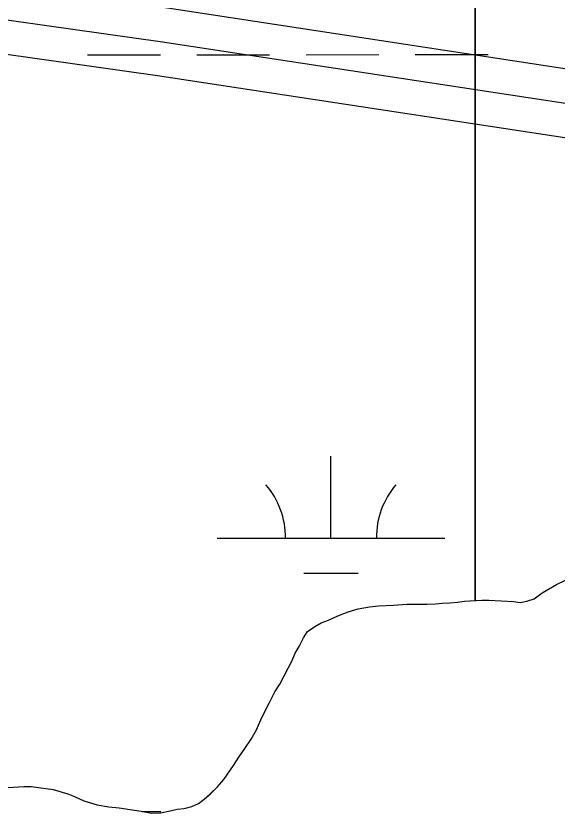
# Model space of a CAD drawing. Extents: x 3279314 to 3317160, y 734079 to 759431.
# Drawn here: x 3308888 to 3309125.7, y 756025.9 to 756376.4 of the extents above; entities that cross this region are included whole.
import ezdxf

# ---------------------------------------------------------------- set-up
doc = ezdxf.new("R2010")
doc.units = 0
for name, color, linetype in [('V-ROAD-CNTR', 7, 'Continuous'), ('V-SITE-VEGE', 7, 'Continuous'), ('V-WETL-SWMP', 7, 'Continuous')]:
    doc.layers.add(name, color=color, linetype=linetype)

msp = doc.modelspace()

# ---------------------------------------------------------------- linework, layer by layer
at = {"layer": 'V-ROAD-CNTR'}
for points in [[(3309580.83, 756285.84), (3309454.89, 756303.52), (3308954.55, 756379.72), (3308656.82, 756421.96), (3308094.24, 756506.01), (3307567.72, 756582.64), (3306992.15, 756663.11), (3306373.34, 756753.36), (3305484.27, 756879.78), (3304917.24, 756967.07), (3304347.59, 757047.14), (3303582.54, 757158.21), (3303505.23, 757169.78), (3303449.6, 757179.28), (3303406.91, 757198.42), (3303370.58, 757229), (3303319.73, 757265.64), (3303277.65, 757291.26), (3303242.8, 757309.16), (3303195.6, 757315.52), (3303162.05, 757304.15)], [(3309578.17, 756255.92), (3309450.54, 756273.83), (3308950.18, 756350.04), (3308652.5, 756392.27), (3308089.86, 756476.33), (3307563.48, 756552.94), (3306987.91, 756633.42), (3306369.07, 756723.67), (3305732.15, 756814.23)], [(3310097.19, 756398.87), (3310089.27, 756337.84), (3310075.65, 756301.33), (3310048.79, 756259.49), (3310018.32, 756242.41), (3309979.95, 756224.64), (3309933.05, 756219.56), (3309850.54, 756234.36), (3309728.62, 756249.95), (3309452.71, 756288.68), (3308952.37, 756364.88), (3308654.66, 756407.11)], [(3310097.19, 756398.87), (3310089.27, 756337.84), (3310075.65, 756301.33), (3310048.79, 756259.49), (3310018.32, 756242.41), (3309979.95, 756224.64), (3309933.05, 756219.56), (3309850.54, 756234.36), (3309728.62, 756249.95), (3309452.71, 756288.68), (3308952.37, 756364.88), (3308654.66, 756407.11)]]:
    msp.add_lwpolyline(points, dxfattribs=at)
at = {"layer": 'V-SITE-VEGE'}
for p, q in [((3309089.8, 756412.36), (3309089.8, 756119.29)), ((3309125.51, 756126.43), (3309129.46, 756128.31)), ((3309119.18, 756122.67), (3309125.51, 756126.43)), ((3309115.7, 756120), (3309119.18, 756122.67)), ((3309089.8, 756119.29), (3309092.67, 756119.46)), ((3309092.67, 756119.46), (3309095.82, 756119.45)), ((3309095.82, 756119.45), (3309106.55, 756118.93)), ((3309106.55, 756118.93), (3309109.54, 756118.45)), ((3309109.54, 756118.45), (3309112.54, 756119.07)), ((3309112.54, 756119.07), (3309115.7, 756120))]:
    msp.add_line(p, q, dxfattribs=at)
for points in [[(3309001.81, 756079.12), (3309003.87, 756082.58), (3309009.43, 756092.97), (3309010.71, 756096.12), (3309012.46, 756099.11), (3309014.36, 756102.89), (3309016.11, 756105.72), (3309019.27, 756107.92), (3309022.12, 756109.48), (3309025.28, 756110.73), (3309029.39, 756112.61), (3309033.97, 756114.33), (3309038.39, 756115.73), (3309043.29, 756116.5), (3309047.23, 756116.96), (3309053.86, 756117.25), (3309059.7, 756117.7), (3309068.53, 756117.66), (3309072.31, 756117.8), (3309075.31, 756118.11), (3309078.63, 756118.25), (3309081.94, 756118.56), (3309085.1, 756119.02), (3309089.8, 756119.29), (3309089.8, 756412.36)], [(3308884.6, 756037.15), (3308891.38, 756037.6), (3308894.69, 756037.58), (3308904.31, 756036.28), (3308910.77, 756034.36), (3308913.76, 756033.09), (3308917.85, 756031.18), (3308923.69, 756029.43), (3308928.73, 756028.62), (3308933.3, 756028.12), (3308943.08, 756026.67), (3308947.49, 756025.86), (3308951.43, 756026), (3308955.7, 756026.77), (3308958.85, 756027.55), (3308961.85, 756027.85), (3308965.33, 756028.79), (3308968.17, 756030.04), (3308970.7, 756031.92), (3308973.4, 756034.27), (3308976.56, 756037.42), (3308979.26, 756040.56), (3308983.54, 756046.7), (3308985.92, 756050.47), (3308988.62, 756054.25), (3308991.31, 756058.34), (3308993.7, 756062.43), (3308996.08, 756067.94), (3308999.27, 756074.24), (3309001.81, 756079.12)]]:
    msp.add_lwpolyline(points, dxfattribs=at)
at = {"layer": 'V-WETL-SWMP'}
for p, q in [((3308919.46, 756359.27), (3308951.46, 756359.29)), ((3308967.46, 756359.3), (3308999.46, 756359.31)), ((3309015.46, 756359.32), (3309047.46, 756359.34)), ((3309063.46, 756359.34), (3309095.46, 756359.36)), ((3309026.42, 756146.72), (3309026.4, 756182.72)), ((3308976.42, 756146.7), (3309076.42, 756146.75)), ((3309014.42, 756131.28), (3309038.42, 756131.3)), ((3309125.51, 756126.43), (3309129.46, 756128.31)), ((3309125.51, 756126.43), (3309129.46, 756128.31)), ((3309119.18, 756122.67), (3309125.51, 756126.43)), ((3309119.18, 756122.67), (3309125.51, 756126.43)), ((3309115.7, 756120), (3309119.18, 756122.67)), ((3309115.7, 756120), (3309119.18, 756122.67)), ((3309043.29, 756116.5), (3309047.23, 756116.96)), ((3309043.29, 756116.5), (3309047.23, 756116.96)), ((3309047.23, 756116.96), (3309053.86, 756117.25)), ((3309047.23, 756116.96), (3309053.86, 756117.25)), ((3309053.86, 756117.25), (3309059.7, 756117.7)), ((3309053.86, 756117.25), (3309059.7, 756117.7)), ((3309059.7, 756117.7), (3309068.53, 756117.66)), ((3309059.7, 756117.7), (3309068.53, 756117.66)), ((3309068.53, 756117.66), (3309072.31, 756117.81)), ((3309068.53, 756117.66), (3309072.31, 756117.81)), ((3309072.31, 756117.81), (3309075.31, 756118.11)), ((3309072.31, 756117.81), (3309075.31, 756118.11)), ((3309075.31, 756118.11), (3309078.63, 756118.25)), ((3309075.31, 756118.11), (3309078.63, 756118.25)), ((3309078.63, 756118.25), (3309081.94, 756118.56)), ((3309078.63, 756118.25), (3309081.94, 756118.56)), ((3309081.94, 756118.56), (3309085.1, 756119.02)), ((3309081.94, 756118.56), (3309085.1, 756119.02)), ((3309085.1, 756119.02), (3309092.67, 756119.46)), ((3309085.1, 756119.02), (3309092.67, 756119.46)), ((3309092.67, 756119.46), (3309095.83, 756119.45)), ((3309092.67, 756119.46), (3309095.83, 756119.45)), ((3309095.83, 756119.45), (3309106.55, 756118.93)), ((3309095.83, 756119.45), (3309106.55, 756118.93)), ((3309106.55, 756118.93), (3309109.54, 756118.45)), ((3309106.55, 756118.93), (3309109.54, 756118.45)), ((3309109.54, 756118.45), (3309112.54, 756119.07)), ((3309109.54, 756118.45), (3309112.54, 756119.07)), ((3309112.54, 756119.07), (3309115.7, 756120)), ((3309112.54, 756119.07), (3309115.7, 756120)), ((3309029.39, 756112.61), (3309033.97, 756114.33)), ((3309029.39, 756112.61), (3309033.97, 756114.33)), ((3309033.97, 756114.33), (3309038.39, 756115.73)), ((3309033.97, 756114.33), (3309038.39, 756115.73)), ((3309038.39, 756115.73), (3309043.29, 756116.5)), ((3309038.39, 756115.73), (3309043.29, 756116.5)), ((3309022.12, 756109.48), (3309025.28, 756110.73)), ((3309022.12, 756109.48), (3309025.28, 756110.73)), ((3309025.28, 756110.73), (3309029.39, 756112.61)), ((3309025.28, 756110.73), (3309029.39, 756112.61)), ((3309016.11, 756105.72), (3309019.27, 756107.92)), ((3309016.11, 756105.72), (3309019.27, 756107.92)), ((3309019.27, 756107.92), (3309022.12, 756109.48)), ((3309019.27, 756107.92), (3309022.12, 756109.48)), ((3309012.46, 756099.11), (3309014.36, 756102.89)), ((3309012.46, 756099.11), (3309014.36, 756102.89)), ((3309014.36, 756102.89), (3309016.11, 756105.72)), ((3309014.36, 756102.89), (3309016.11, 756105.72)), ((3309009.43, 756092.97), (3309010.71, 756096.12)), ((3309009.43, 756092.97), (3309010.71, 756096.12)), ((3309010.71, 756096.12), (3309012.46, 756099.11)), ((3309010.71, 756096.12), (3309012.46, 756099.11)), ((3309003.87, 756082.58), (3309009.43, 756092.97)), ((3309003.87, 756082.58), (3309009.43, 756092.97)), ((3309001.81, 756079.12), (3309003.87, 756082.58)), ((3309001.81, 756079.12), (3309003.87, 756082.58)), ((3308999.27, 756074.24), (3309001.81, 756079.12)), ((3308999.27, 756074.24), (3309001.81, 756079.12)), ((3308996.08, 756067.94), (3308999.27, 756074.24)), ((3308996.08, 756067.94), (3308999.27, 756074.24)), ((3308993.7, 756062.43), (3308996.08, 756067.94)), ((3308993.7, 756062.43), (3308996.08, 756067.94)), ((3308991.31, 756058.34), (3308993.7, 756062.43)), ((3308991.31, 756058.34), (3308993.7, 756062.43)), ((3308988.62, 756054.25), (3308991.31, 756058.34)), ((3308988.62, 756054.25), (3308991.31, 756058.34)), ((3308985.92, 756050.47), (3308988.62, 756054.25)), ((3308985.92, 756050.47), (3308988.62, 756054.25)), ((3308983.54, 756046.7), (3308985.92, 756050.47)), ((3308983.54, 756046.7), (3308985.92, 756050.47)), ((3308979.26, 756040.56), (3308983.54, 756046.7)), ((3308979.26, 756040.56), (3308983.54, 756046.7)), ((3308976.56, 756037.42), (3308979.26, 756040.56)), ((3308976.56, 756037.42), (3308979.26, 756040.56)), ((3308884.6, 756037.15), (3308891.38, 756037.6)), ((3308884.6, 756037.15), (3308891.38, 756037.6)), ((3308891.38, 756037.6), (3308894.69, 756037.58)), ((3308891.38, 756037.6), (3308894.69, 756037.58)), ((3308894.69, 756037.58), (3308904.31, 756036.28)), ((3308894.69, 756037.58), (3308904.31, 756036.28)), ((3308904.31, 756036.28), (3308910.77, 756034.36)), ((3308904.31, 756036.28), (3308910.77, 756034.36)), ((3308973.39, 756034.28), (3308976.56, 756037.42)), ((3308973.39, 756034.28), (3308976.56, 756037.42)), ((3308910.77, 756034.36), (3308913.76, 756033.09)), ((3308910.77, 756034.36), (3308913.76, 756033.09)), ((3308913.76, 756033.09), (3308917.86, 756031.18)), ((3308913.76, 756033.09), (3308917.86, 756031.18)), ((3308970.7, 756031.92), (3308973.39, 756034.28)), ((3308970.7, 756031.92), (3308973.39, 756034.28)), ((3308917.86, 756031.18), (3308923.69, 756029.42)), ((3308917.86, 756031.18), (3308923.69, 756029.42)), ((3308923.69, 756029.42), (3308928.73, 756028.61)), ((3308923.69, 756029.42), (3308928.73, 756028.61)), ((3308965.33, 756028.79), (3308968.17, 756030.04)), ((3308965.33, 756028.79), (3308968.17, 756030.04)), ((3308968.17, 756030.04), (3308970.7, 756031.92)), ((3308968.17, 756030.04), (3308970.7, 756031.92)), ((3308928.73, 756028.61), (3308933.3, 756028.12)), ((3308928.73, 756028.61), (3308933.3, 756028.12)), ((3308933.3, 756028.12), (3308943.08, 756026.67)), ((3308933.3, 756028.12), (3308943.08, 756026.67)), ((3308943.08, 756026.67), (3308947.49, 756025.86)), ((3308943.08, 756026.67), (3308947.49, 756025.86)), ((3308943.39, 756026.61), (3308951.63, 756026.61)), ((3308947.49, 756025.86), (3308951.44, 756026)), ((3308947.49, 756025.86), (3308951.44, 756026)), ((3308951.44, 756026), (3308955.7, 756026.77)), ((3308951.44, 756026), (3308955.7, 756026.77)), ((3308955.7, 756026.77), (3308958.85, 756027.55)), ((3308955.7, 756026.77), (3308958.85, 756027.55)), ((3308958.85, 756027.55), (3308961.85, 756027.85)), ((3308958.85, 756027.55), (3308961.85, 756027.85)), ((3308961.85, 756027.85), (3308965.33, 756028.79)), ((3308961.85, 756027.85), (3308965.33, 756028.79))]:
    msp.add_line(p, q, dxfattribs=at)
for centre, start, end in [((3308971.17, 756147.17), 359.2573, 40.801), ((3309081.66, 756147.22), 139.2573, 180.801)]:
    msp.add_arc(centre, 35.25, start, end, dxfattribs=at)

doc.saveas('drawing.dxf')
